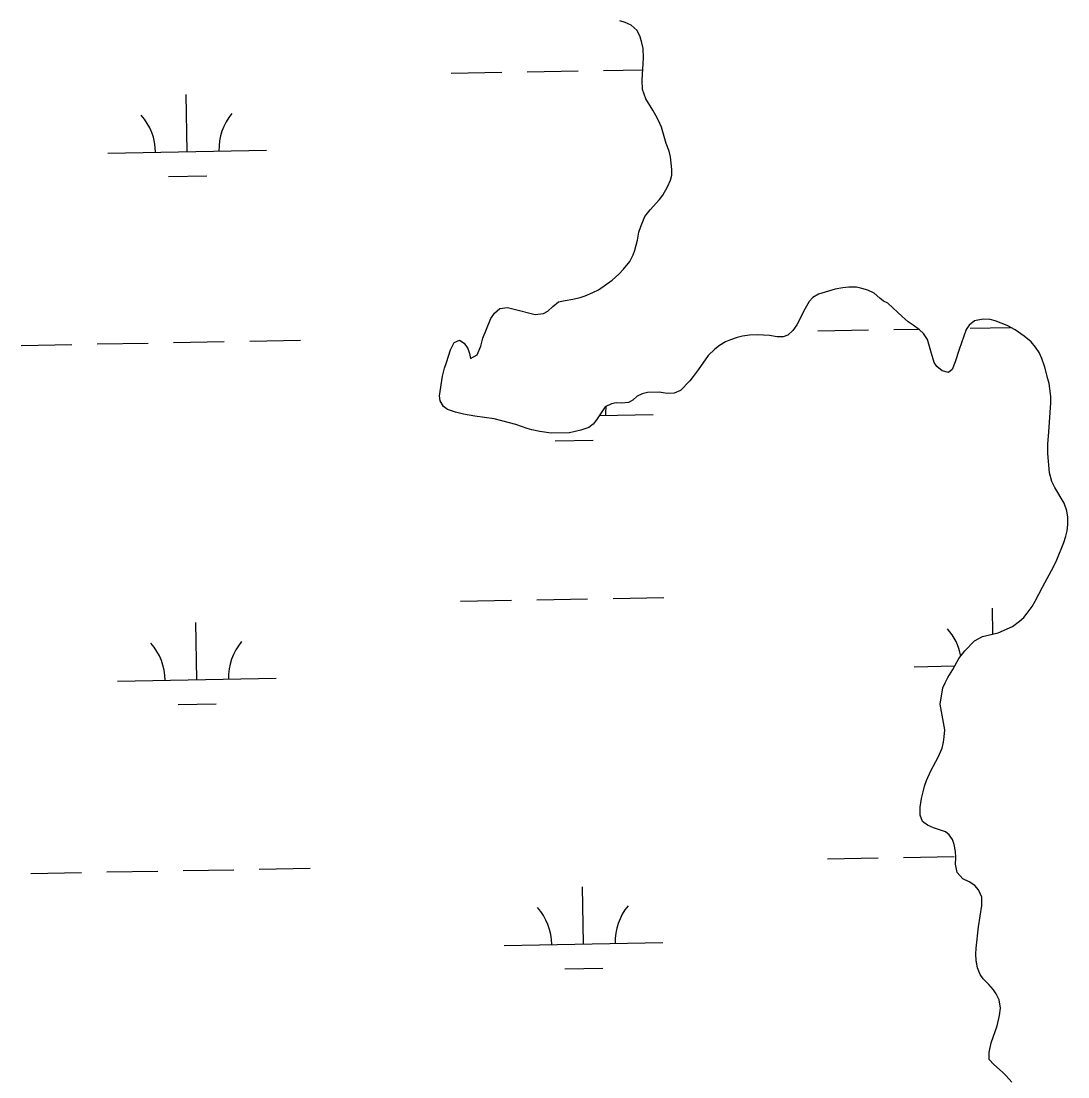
# Model space of a CAD drawing. Extents: x 3957609 to 3995875, y 234277 to 260273.
# Drawn here: x 3979210 to 3979869, y 245780 to 246445 of the extents above; entities that cross this region are included whole.
import ezdxf

# ---------------------------------------------------------------- set-up
doc = ezdxf.new("R2010")
doc.units = 0
doc.layers.add('V-TOPO-SHOR', color=7, linetype='Continuous')
doc.layers.add('V-WETL-SWMP', color=7, linetype='Continuous')

msp = doc.modelspace()

# ---------------------------------------------------------------- linework, layer by layer
at = {"layer": 'V-TOPO-SHOR'}
for points in [[(3979613.014, 246378.034), (3979611.015, 246382.607), (3979609.54, 246385.48), (3979607.644, 246388.78), (3979603.105, 246396.017), (3979601.006, 246401.76), (3979600.818, 246407.707), (3979601.725, 246421.72), (3979601.43, 246427.665), (3979600.701, 246431.28), (3979599.548, 246434.893), (3979597.654, 246438.935), (3979593.953, 246442.349), (3979590.135, 246444.063), (3979586.848, 246445.139)], [(3979703.541, 246263.846), (3979698.403, 246253.567), (3979695.841, 246249.966), (3979692.644, 246247.113), (3979689.773, 246245.956), (3979685.949, 246245.973), (3979681.071, 246246.841), (3979673.428, 246247.298), (3979668.541, 246247.105), (3979664.079, 246246.38), (3979660.679, 246245.545), (3979656.425, 246244.181), (3979653.447, 246242.919), (3979649.616, 246240.599), (3979646.634, 246238.17), (3979642.37, 246234.258), (3979636.175, 246225.257), (3979633.08, 246221.024), (3979630.837, 246218.271), (3979624.974, 246212.244), (3979620.931, 246210.456), (3979616.684, 246210.366), (3979611.59, 246211.237), (3979604.265, 246210.948), (3979600.863, 246210.112), (3979597.672, 246208.64), (3979595.008, 246206.209), (3979592.241, 246204.732), (3979587.778, 246204.114), (3979584.596, 246204.339), (3979581.513, 246203.714), (3979577.471, 246201.82), (3979572.129, 246193.771), (3979570.1, 246191.021), (3979567.224, 246188.907), (3979562.227, 246187.123), (3979555, 246185.454), (3979543.533, 246185.288), (3979536.423, 246186.274), (3979531.438, 246187.355), (3979528.362, 246188.217), (3979521.257, 246190.689), (3979512.455, 246193.165), (3979507.683, 246194.246), (3979495.479, 246195.995), (3979488.37, 246197.3), (3979483.386, 246198.488), (3979478.294, 246200.206), (3979475.755, 246202.127), (3979473.541, 246205.748), (3979473.127, 246208.828), (3979475.196, 246221.241), (3979476.383, 246226.334), (3979477.674, 246229.832), (3979480.041, 246237.787), (3979482.394, 246242.342), (3979485.798, 246243.814), (3979488.766, 246242.102), (3979490.98, 246238.592), (3979492.135, 246235.401), (3979492.759, 246232.425), (3979496.911, 246234.744), (3979499.161, 246240.15), (3979500.458, 246245.242), (3979505.604, 246257.538), (3979507.847, 246260.925), (3979511.15, 246263.885), (3979516.143, 246264.394), (3979520.174, 246263.528), (3979533.432, 246260.077), (3979538.743, 246260.694), (3979541.51, 246262.168), (3979544.6, 246265.13), (3979548.117, 246267.981), (3979552.368, 246268.918), (3979557.255, 246269.75), (3979561.826, 246270.792), (3979564.908, 246271.841), (3979569.694, 246273.84), (3979573.418, 246275.63), (3979581.935, 246281.647), (3979586.199, 246285.452), (3979589.185, 246288.624), (3979593.027, 246293.388), (3979595.167, 246297.732), (3979596.241, 246300.595), (3979597.861, 246306.958), (3979598.729, 246311.838), (3979600.017, 246315.549), (3979602.591, 246321.698), (3979605.901, 246326.037), (3979611.766, 246332.49), (3979613.9, 246335.243), (3979616.895, 246340.433), (3979618.824, 246344.776), (3979619.473, 246347.855), (3979619.489, 246351.463), (3979618.67, 246359.323), (3979617.837, 246362.938), (3979616.051, 246367.722), (3979613.014, 246378.034)], [(3979798.206, 245913.822), (3979798.436, 245918.067), (3979798.239, 245921.889), (3979797.514, 245926.245), (3979796.359, 245929.329), (3979794.247, 245932.205), (3979792.025, 245934.232), (3979784.39, 245936.811), (3979780.681, 245938.312), (3979777.398, 245940.663), (3979776.034, 245944.595), (3979776.057, 245949.797), (3979776.927, 245955.103), (3979777.9, 245959.453), (3979778.764, 245962.953), (3979780.053, 245966.558), (3979782.731, 245972.706), (3979787.331, 245981.181), (3979789.904, 245986.905), (3979790.77, 245990.722), (3979791.206, 245994.118), (3979791.437, 245998.472), (3979788.529, 246014.62), (3979790.27, 246024.914), (3979791.665, 246028.092), (3979793.483, 246031.484), (3979796.582, 246036.356), (3979800.432, 246043.452), (3979804.168, 246048.109), (3979810.246, 246054.56), (3979815.354, 246057.194), (3979825.027, 246059.599), (3979834.173, 246063.594), (3979838.539, 246066.869), (3979841.204, 246069.3), (3979843.444, 246071.839), (3979846.541, 246076.179), (3979848.464, 246079.462), (3979852.961, 246088.365), (3979860.127, 246101.501), (3979862.057, 246105.527), (3979866.454, 246116.447), (3979867.744, 246120.369), (3979868.502, 246123.871), (3979869.048, 246127.69), (3979868.96, 246132.468), (3979868.446, 246136.399), (3979866.661, 246141.289), (3979860.861, 246151.083), (3979858.964, 246154.806), (3979857.502, 246160.227), (3979856.384, 246172.548), (3979856.513, 246178.493), (3979856.969, 246186.243), (3979858.213, 246204.499), (3979858.227, 246208.109), (3979857.924, 246211.722), (3979857.199, 246216.502), (3979856.468, 246219.584), (3979854.586, 246226.812), (3979852.697, 246232.446), (3979851.014, 246236.062), (3979848.691, 246239.47), (3979845.839, 246242.774), (3979841.607, 246246.507), (3979835.783, 246250.353), (3979830.698, 246253.239), (3979823.278, 246256.03), (3979819.989, 246256.895), (3979815.637, 246257.124), (3979810.218, 246256.084), (3979806.81, 246253.444), (3979804.993, 246250.585), (3979800.588, 246238.074), (3979798.007, 246230.228), (3979796.183, 246225.349), (3979793.84, 246223.449), (3979789.916, 246224.633), (3979786.528, 246227.301), (3979784.841, 246229.857), (3979783.059, 246235.489), (3979780.653, 246244.314), (3979778.013, 246248.039), (3979775.475, 246250.386), (3979771.664, 246253.374), (3979768.488, 246255.51), (3979764.574, 246258.818), (3979755.688, 246267.241), (3979752.933, 246268.527), (3979750.498, 246270.344), (3979747.008, 246273.543), (3979743.086, 246275.364), (3979739.269, 246276.547), (3979735.98, 246277.197), (3979731.095, 246277.217), (3979727.378, 246276.914), (3979722.492, 246276.084), (3979711.86, 246272.943), (3979708.348, 246270.727), (3979706.108, 246268.187), (3979703.541, 246263.846)], [(3979833.747, 245776.602), (3979830.259, 245780.544), (3979827.935, 245782.889), (3979822.432, 245787.692), (3979819.473, 245790.782), (3979819.384, 245795.243), (3979820.683, 245801.182), (3979824.441, 245811.891), (3979826.061, 245818.467), (3979826.505, 245823.136), (3979825.678, 245828.449), (3979823.782, 245832.172), (3979822.094, 245834.728), (3979819.346, 245838.032), (3979815.749, 245841.654), (3979813.744, 245844.319), (3979812.063, 245848.466), (3979811.338, 245853.246), (3979811.141, 245857.07), (3979811.371, 245860.998), (3979812.804, 245874.265), (3979814.77, 245887.741), (3979814.793, 245893.049), (3979812.792, 245897.622), (3979810.361, 245900.393), (3979806.867, 245902.638), (3979802.841, 245904.669), (3979799.247, 245908.507), (3979798.206, 245913.822)]]:
    msp.add_lwpolyline(points, dxfattribs=at)
at = {"layer": 'V-WETL-SWMP'}
for p, q in [((3979528.479, 246412.964), (3979560.473, 246413.545)), ((3979576.471, 246413.836), (3979601.244, 246414.287)), ((3979480.486, 246412.091), (3979512.481, 246412.673)), ((3979314.294, 246362.632), (3979313.64, 246398.626)), ((3979264.302, 246361.723), (3979364.286, 246363.541)), ((3979302.577, 246346.985), (3979326.573, 246347.421)), ((3979711.476, 246249.763), (3979743.47, 246250.344)), ((3979759.468, 246250.635), (3979774.802, 246250.914)), ((3979807.46, 246251.508), (3979832.933, 246251.971)), ((3979209.651, 246240.638), (3979241.645, 246241.22)), ((3979257.643, 246241.511), (3979289.637, 246242.092)), ((3979305.635, 246242.383), (3979337.63, 246242.965)), ((3979353.627, 246243.256), (3979385.622, 246243.838)), ((3979573.947, 246196.512), (3979607.824, 246197.128)), ((3979546.114, 246180.572), (3979570.11, 246181.008)), ((3979534.527, 246080.344), (3979566.521, 246080.925)), ((3979582.519, 246081.216), (3979614.513, 246081.798)), ((3979486.534, 246079.471), (3979518.529, 246080.053)), ((3979821.81, 246058.799), (3979821.513, 246075.13)), ((3979320.342, 246030.011), (3979319.688, 246066.006)), ((3979772.176, 246038.227), (3979797.851, 246038.694)), ((3979270.35, 246029.102), (3979370.334, 246030.92)), ((3979308.625, 246014.365), (3979332.621, 246014.801)), ((3979717.524, 245917.143), (3979749.519, 245917.724)), ((3979765.516, 245918.015), (3979797.511, 245918.597)), ((3979215.699, 245908.018), (3979247.693, 245908.6)), ((3979263.691, 245908.891), (3979295.686, 245909.472)), ((3979311.683, 245909.763), (3979343.678, 245910.345)), ((3979359.675, 245910.636), (3979391.67, 245911.218)), ((3979563.88, 245863.599), (3979563.225, 245899.593)), ((3979513.888, 245862.69), (3979613.872, 245864.508)), ((3979552.162, 245847.952), (3979576.158, 245848.388))]:
    msp.add_line(p, q, dxfattribs=at)
for points in [[(3979601.43, 246427.666), (3979600.702, 246431.279), (3979599.548, 246434.893), (3979597.654, 246438.936), (3979593.952, 246442.349), (3979590.136, 246444.063), (3979586.849, 246445.138)], [(3979668.542, 246247.105), (3979664.079, 246246.38), (3979660.678, 246245.544), (3979656.426, 246244.181), (3979653.448, 246242.919), (3979649.616, 246240.599), (3979646.633, 246238.169), (3979642.37, 246234.258), (3979636.175, 246225.258), (3979633.079, 246221.024), (3979630.838, 246218.272), (3979624.974, 246212.244), (3979620.932, 246210.456), (3979616.684, 246210.367), (3979611.591, 246211.237), (3979604.264, 246210.948), (3979600.863, 246210.113), (3979597.672, 246208.639), (3979595.007, 246206.208), (3979592.241, 246204.733), (3979587.779, 246204.114), (3979584.595, 246204.339), (3979581.513, 246203.715), (3979577.471, 246201.82), (3979572.129, 246193.772), (3979570.1, 246191.02), (3979567.225, 246188.908), (3979562.227, 246187.124), (3979555.001, 246185.454), (3979543.533, 246185.288), (3979536.423, 246186.273), (3979531.437, 246187.355), (3979528.362, 246188.217), (3979521.258, 246190.688), (3979512.455, 246193.166), (3979507.682, 246194.247), (3979495.479, 246195.996), (3979488.37, 246197.299), (3979483.385, 246198.487), (3979478.295, 246200.206), (3979475.755, 246202.128), (3979473.54, 246205.747), (3979473.128, 246208.828), (3979475.196, 246221.242), (3979476.384, 246226.334), (3979477.673, 246229.832), (3979480.041, 246237.786), (3979482.395, 246242.342), (3979485.799, 246243.814), (3979488.765, 246242.103), (3979490.98, 246238.591), (3979492.135, 246235.401), (3979492.76, 246232.425), (3979496.911, 246234.744), (3979499.162, 246240.15), (3979500.457, 246245.241), (3979505.604, 246257.537), (3979507.847, 246260.925), (3979511.151, 246263.885), (3979516.143, 246264.395), (3979520.174, 246263.529), (3979533.432, 246260.078), (3979538.743, 246260.693), (3979541.51, 246262.168), (3979544.601, 246265.129), (3979548.117, 246267.981), (3979552.368, 246268.919), (3979557.255, 246269.749), (3979561.825, 246270.792), (3979564.908, 246271.841), (3979569.694, 246273.839), (3979573.418, 246275.629), (3979581.936, 246281.646), (3979586.199, 246285.451), (3979589.185, 246288.625), (3979593.027, 246293.387), (3979595.168, 246297.731), (3979596.241, 246300.594), (3979597.86, 246306.958), (3979598.729, 246311.838), (3979600.018, 246315.549), (3979602.591, 246321.697), (3979605.901, 246326.037), (3979611.767, 246332.49), (3979613.901, 246335.242), (3979616.895, 246340.432), (3979618.824, 246344.777), (3979619.474, 246347.854), (3979619.489, 246351.464), (3979618.671, 246359.324), (3979617.836, 246362.938), (3979616.051, 246367.723), (3979613.014, 246378.034), (3979611.015, 246382.608), (3979609.54, 246385.481), (3979607.643, 246388.78), (3979603.106, 246396.018), (3979601.006, 246401.76), (3979600.818, 246407.707), (3979601.725, 246421.719), (3979601.43, 246427.666)], [(3979780.681, 245938.312), (3979777.399, 245940.662), (3979776.035, 245944.596), (3979776.056, 245949.798), (3979776.927, 245955.104), (3979777.9, 245959.453), (3979778.764, 245962.953), (3979780.053, 245966.558), (3979782.732, 245972.705), (3979787.332, 245981.181), (3979789.904, 245986.904), (3979790.769, 245990.722), (3979791.207, 245994.118), (3979791.437, 245998.471), (3979788.53, 246014.621), (3979790.271, 246024.913), (3979791.664, 246028.093), (3979793.483, 246031.483), (3979796.582, 246036.355), (3979800.433, 246043.453), (3979804.168, 246048.109), (3979810.247, 246054.561), (3979815.354, 246057.195), (3979825.026, 246059.598), (3979834.173, 246063.595), (3979838.54, 246066.869), (3979841.204, 246069.3), (3979843.444, 246071.839), (3979846.541, 246076.18), (3979848.465, 246079.463), (3979852.961, 246088.364), (3979860.128, 246101.501), (3979862.056, 246105.527), (3979866.454, 246116.446), (3979867.744, 246120.369), (3979868.501, 246123.87), (3979869.048, 246127.69), (3979868.961, 246132.468), (3979868.446, 246136.399), (3979866.661, 246141.29), (3979860.861, 246151.082), (3979858.965, 246154.806), (3979857.501, 246160.227), (3979856.383, 246172.548), (3979856.513, 246178.493), (3979856.969, 246186.242), (3979858.212, 246204.499), (3979858.226, 246208.109), (3979857.923, 246211.721), (3979857.199, 246216.501), (3979856.468, 246219.584), (3979854.586, 246226.811), (3979852.698, 246232.446), (3979851.014, 246236.063), (3979848.692, 246239.47), (3979845.839, 246242.773), (3979841.607, 246246.507), (3979835.783, 246250.353), (3979830.698, 246253.24), (3979823.277, 246256.031), (3979819.989, 246256.894), (3979815.637, 246257.124), (3979810.218, 246256.084), (3979806.809, 246253.444), (3979804.993, 246250.584), (3979800.588, 246238.073), (3979798.008, 246230.227), (3979796.183, 246225.35), (3979793.84, 246223.449), (3979789.916, 246224.632), (3979786.529, 246227.301), (3979784.841, 246229.856), (3979783.059, 246235.49), (3979780.653, 246244.313), (3979778.013, 246248.04), (3979775.475, 246250.386), (3979771.665, 246253.374), (3979768.488, 246255.511), (3979764.573, 246258.818), (3979755.688, 246267.242), (3979752.933, 246268.528), (3979750.498, 246270.343), (3979747.008, 246273.542), (3979743.087, 246275.363), (3979739.269, 246276.547), (3979735.98, 246277.197), (3979731.096, 246277.217), (3979727.379, 246276.913), (3979722.491, 246276.084), (3979711.861, 246272.942), (3979708.348, 246270.727), (3979706.108, 246268.187), (3979703.542, 246263.845), (3979698.404, 246253.566), (3979695.841, 246249.967), (3979692.644, 246247.113), (3979689.772, 246245.957), (3979685.95, 246245.972), (3979681.07, 246246.842), (3979673.427, 246247.298), (3979668.542, 246247.105)], [(3979833.748, 245776.602), (3979830.26, 245780.545), (3979827.934, 245782.89), (3979822.432, 245787.691), (3979819.472, 245790.782), (3979819.384, 245795.242), (3979820.682, 245801.182), (3979824.442, 245811.891), (3979826.061, 245818.467), (3979826.505, 245823.137), (3979825.677, 245828.449), (3979823.781, 245832.173), (3979822.093, 245834.728), (3979819.346, 245838.031), (3979815.75, 245841.655), (3979813.744, 245844.318), (3979812.062, 245848.466), (3979811.338, 245853.247), (3979811.141, 245857.07), (3979811.37, 245860.997), (3979812.804, 245874.264), (3979814.77, 245887.74), (3979814.792, 245893.049), (3979812.793, 245897.622), (3979810.362, 245900.393), (3979806.868, 245902.637), (3979802.841, 245904.67), (3979799.247, 245908.507), (3979798.207, 245913.821), (3979798.436, 245918.067), (3979798.239, 245921.89), (3979797.514, 245926.246), (3979796.359, 245929.33), (3979794.247, 245932.205), (3979792.025, 245934.232), (3979784.391, 245936.811), (3979780.681, 245938.312)]]:
    msp.add_lwpolyline(points, dxfattribs=at)
for centre, start, end in [((3979369.519, 246364.111), 140.269876, 181.813534), ((3979259.052, 246362.102), 0.269879, 41.813537), ((3979613.057, 246197.698), 172.809685, 181.813534), ((3979766.925, 246038.607), 10.303918, 41.813537), ((3979265.1, 246029.482), 0.269879, 41.813537), ((3979375.567, 246031.491), 140.269876, 181.813534), ((3979508.637, 245863.069), 0.269879, 41.813537), ((3979619.105, 245865.078), 140.269876, 181.813534)]:
    msp.add_arc(centre, 35.246, start, end, dxfattribs=at)

doc.saveas('drawing.dxf')
